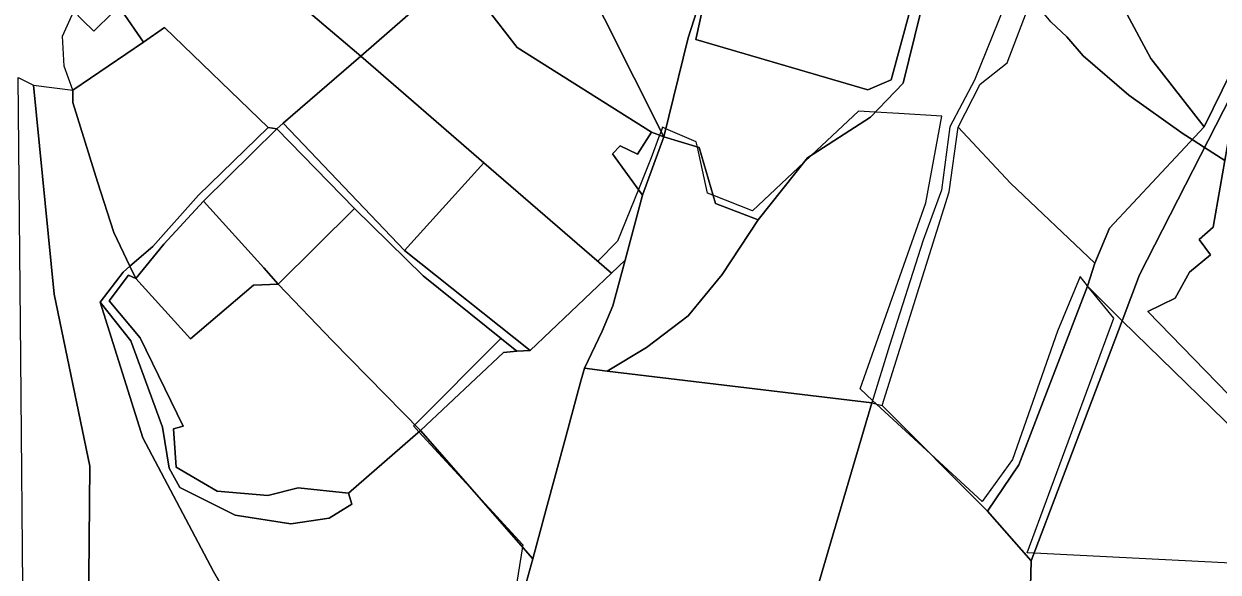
# Model space of a CAD drawing. Extents: x -477304 to -465429, y -1159113 to -1149210.
# Drawn here: x -470635.1 to -470157.2, y -1155976.9 to -1155757.4 of the extents above; entities that cross this region are included whole.
import ezdxf

# ---------------------------------------------------------------- set-up
doc = ezdxf.new("R2010")
doc.units = 0
for name, color, linetype in [('BPEJ_s', 7, 'Continuous'), ('orna_s', 7, 'Continuous'), ('PUPFL_s', 7, 'Continuous'), ('trav_porost_s', 7, 'Continuous')]:
    doc.layers.add(name, color=color, linetype=linetype)

msp = doc.modelspace()

# ---------------------------------------------------------------- linework, layer by layer
at = {"layer": 'BPEJ_s'}
for points in [[(-470154.49, -1155812.15), (-470162.59, -1155806.94), (-470167.57, -1155803.74), (-470171.2, -1155801.41), (-470192.87, -1155785.9), (-470211.14, -1155770.18), (-470217.73, -1155762.53), (-470224.1, -1155756.58), (-470229.2, -1155750.41), (-470231.91, -1155747.6), (-470239.51, -1155739.7), (-470251.09, -1155727.68), (-470254.91, -1155721.73), (-470263.62, -1155711.53), (-470267.05, -1155706.55)], [(-470224.1, -1155756.58), (-470217.73, -1155762.53), (-470211.14, -1155770.18), (-470192.87, -1155785.9), (-470171.2, -1155801.41), (-470167.57, -1155803.74), (-470162.59, -1155806.94), (-470154.49, -1155812.15)], [(-470120.54, -1155974.89), (-470230.78, -1155969.25), (-470233.64, -1155969.1), (-470198.94, -1155875.28), (-470209.12, -1155862.67), (-470209.42, -1155862.3), (-470212.43, -1155858.57), (-470221.43, -1155880.42), (-470239.42, -1155931.83), (-470251.64, -1155948.54), (-470273.85, -1155928.08), (-470293.89, -1155909.62), (-470295.5, -1155908.14), (-470300.48, -1155903.55), (-470274.13, -1155829.01), (-470267.7, -1155794.3), (-470284.92, -1155793.31), (-470294.37, -1155792.77), (-470301.12, -1155792.38), (-470320.02, -1155810.14), (-470322.86, -1155812.8), (-470343.53, -1155832.22), (-470359.33, -1155826.01), (-470361.53, -1155825.15), (-470365.56, -1155806.71), (-470366.02, -1155804.59), (-470378.18, -1155799.38), (-470379.52, -1155798.8), (-470380.1, -1155800.37), (-470380.34, -1155801.04), (-470380.69, -1155801.99), (-470384.02, -1155811.01), (-470389.13, -1155823.68), (-470397.51, -1155844.43), (-470405.41, -1155852.46), (-470399.99, -1155857.16), (-470432.5, -1155888.15), (-470437.79, -1155888.44), (-470443.77, -1155883.63), (-470444.43, -1155883.63), (-470478.65, -1155917.86), (-470478.84, -1155918.05), (-470479.13, -1155918.33), (-470476.98, -1155920.67), (-470454.88, -1155944.72), (-470435.43, -1155965.89), (-470435.57, -1155966.76), (-470440.9, -1156000)], [(-470120.54, -1155974.89), (-470230.78, -1155969.25), (-470233.64, -1155969.1), (-470198.94, -1155875.28), (-470209.12, -1155862.67), (-470209.42, -1155862.3), (-470212.43, -1155858.57), (-470221.43, -1155880.42), (-470239.42, -1155931.83), (-470251.64, -1155948.54), (-470273.85, -1155928.08), (-470293.89, -1155909.62), (-470295.5, -1155908.14), (-470300.48, -1155903.55), (-470274.13, -1155829.01), (-470267.7, -1155794.3), (-470284.92, -1155793.31), (-470294.37, -1155792.77), (-470301.12, -1155792.38), (-470320.02, -1155810.14), (-470322.86, -1155812.8), (-470343.53, -1155832.22), (-470359.33, -1155826.01), (-470361.53, -1155825.15), (-470365.56, -1155806.71), (-470366.02, -1155804.59), (-470378.18, -1155799.38), (-470379.52, -1155798.8), (-470380.1, -1155800.37), (-470380.34, -1155801.04), (-470380.69, -1155801.99), (-470384.02, -1155811.01), (-470389.13, -1155823.68), (-470397.51, -1155844.43), (-470405.41, -1155852.46), (-470399.99, -1155857.16), (-470432.5, -1155888.15), (-470437.79, -1155888.44), (-470443.77, -1155883.63), (-470444.43, -1155883.63), (-470478.65, -1155917.86), (-470478.84, -1155918.05), (-470479.13, -1155918.33), (-470476.98, -1155920.67), (-470454.88, -1155944.72), (-470435.43, -1155965.89), (-470435.57, -1155966.76), (-470440.9, -1156000)]]:
    msp.add_lwpolyline(points, dxfattribs=at)
at = {"layer": 'orna_s'}
msp.add_lwpolyline([(-470605.67, -1155820.6), (-470615.47, -1155788.93), (-470615.52, -1155783.98), (-470587.23, -1155764.68), (-470578.86, -1155758.92), (-470537.39, -1155798.9), (-470565.24, -1155825.99), (-470583.54, -1155846.48), (-470592.65, -1155854.42), (-470599.12, -1155840.86)], close=True, dxfattribs=at)
at = {"layer": 'PUPFL_s'}
for points in [[(-470409.44, -1155718.4), (-470395.14, -1155682.2), (-470387.53, -1155662.94), (-470384.92, -1155679.82), (-470372.21, -1155726.03), (-470359.04, -1155730.81), (-470369.29, -1155763.02), (-470378.97, -1155802.62), (-470414.65, -1155731.59)], [(-470450.11, -1155750.84), (-470439.28, -1155706.93), (-470435.41, -1155692.91), (-470428.66, -1155705.49), (-470414.65, -1155731.59), (-470378.97, -1155802.62), (-470383.99, -1155800.79), (-470437.66, -1155766.92)], [(-470297.39, -1155783.79), (-470288.01, -1155779.74), (-470280.55, -1155752.36), (-470276.25, -1155752.95), (-470283.24, -1155781.12), (-470296.28, -1155794.77), (-470321.48, -1155811.08), (-470341.29, -1155835.79), (-470358.38, -1155829.31), (-470364.86, -1155806.92), (-470378.97, -1155802.62), (-470369.29, -1155763.02), (-470359.04, -1155730.81), (-470366.16, -1155763.6)], [(-470396.4, -1155806.21), (-470399.49, -1155809.46), (-470387.49, -1155825.93), (-470394.49, -1155851.93), (-470399.99, -1155857.16), (-470450.97, -1155813), (-470500.2, -1155770.3), (-470465.78, -1155740.14), (-470450.11, -1155750.84), (-470437.66, -1155766.92), (-470383.99, -1155800.79), (-470389.58, -1155809.6)], [(-470200.71, -1155839.13), (-470162.79, -1155798.64), (-470148.32, -1155769.33), (-470131.3, -1155741.63), (-470127.75, -1155741.56), (-470144.74, -1155769.32), (-470148.87, -1155780.08), (-470188.61, -1155857.9), (-470195.59, -1155876.32), (-470209.44, -1155862.35), (-470206.54, -1155853.19)], [(-470622.96, -1155865.56), (-470608.66, -1155934.43), (-470609.51, -1156023.21), (-470609.81, -1156053.66), (-470631.9, -1156013.49), (-470633.59, -1156022.45), (-470640.17, -1156005.91), (-470639.95, -1156003.75), (-470635.34, -1155997.82), (-470636.33, -1155891.03), (-470637.36, -1155778.82), (-470631.26, -1155781.99)], [(-470595.32, -1155856.75), (-470604.51, -1155868.86), (-470587.53, -1155923.13), (-470559.24, -1155976.6), (-470528.88, -1156029.26), (-470609.51, -1156023.21), (-470608.66, -1155934.43), (-470622.96, -1155865.56), (-470631.26, -1155781.99), (-470615.52, -1155783.98), (-470615.47, -1155788.93), (-470605.67, -1155820.6), (-470599.12, -1155840.86), (-470592.65, -1155854.42)], [(-470236.9, -1155933.91), (-470249.48, -1155952.54), (-470291.62, -1155910.24), (-470264.76, -1155824.66), (-470261.17, -1155798.77), (-470240.23, -1155821.11), (-470206.54, -1155853.19), (-470209.44, -1155862.35)], [(-470385.95, -1155887), (-470401.69, -1155896.41), (-470410.78, -1155895.2), (-470403.65, -1155880.43), (-470399.42, -1155870.27), (-470394.49, -1155851.93), (-470387.49, -1155825.93), (-470378.97, -1155802.62), (-470364.86, -1155806.92), (-470358.38, -1155829.31), (-470341.29, -1155835.79), (-470355.67, -1155857.69), (-470369.3, -1155874.24)], [(-470389.58, -1155809.6), (-470383.99, -1155800.79), (-470378.97, -1155802.62), (-470387.49, -1155825.93), (-470399.49, -1155809.46), (-470396.4, -1155806.21)], [(-470502.78, -1155831.29), (-470475.28, -1155858.28), (-470437.79, -1155888.44), (-470443.19, -1155889.02), (-470476.4, -1155920.16), (-470511.59, -1155884.24), (-470533.31, -1155861.57)], [(-470592.24, -1155884.23), (-470604.51, -1155868.86), (-470595.32, -1155856.75), (-470592.65, -1155854.42), (-470590.31, -1155859.31), (-470593.18, -1155857.96), (-470600.91, -1155868.31), (-470588.52, -1155883.07), (-470571.3, -1155918.48), (-470575.2, -1155919.52), (-470574.19, -1155934.86), (-470557.78, -1155944.47), (-470537.5, -1155946.15), (-470525.36, -1155943.17), (-470505.16, -1155945.27), (-470503.87, -1155949.73), (-470512.9, -1155955.34), (-470528.2, -1155957.6), (-470550.49, -1155954.05), (-470572.67, -1155943.04), (-470576.97, -1155935.27), (-470579.61, -1155918.86)], [(-470432.5, -1155888.15), (-470399.99, -1155857.16), (-470394.49, -1155851.93), (-470399.42, -1155870.27), (-470403.65, -1155880.43), (-470410.78, -1155895.2), (-470412.32, -1155900.86), (-470418.22, -1155922.68), (-470426.04, -1155951.63), (-470431.41, -1155971.51), (-470476.4, -1155920.16), (-470443.19, -1155889.02), (-470437.79, -1155888.44)], [(-470590.31, -1155859.31), (-470568.35, -1155883.48), (-470543.2, -1155862.01), (-470533.31, -1155861.57), (-470511.59, -1155884.24), (-470476.4, -1155920.16), (-470505.16, -1155945.27), (-470525.36, -1155943.17), (-470537.5, -1155946.15), (-470557.78, -1155944.47), (-470574.19, -1155934.86), (-470575.2, -1155919.52), (-470571.3, -1155918.48), (-470588.52, -1155883.07), (-470600.91, -1155868.31), (-470593.18, -1155857.96)], [(-470231.94, -1155972.31), (-470249.48, -1155952.54), (-470236.9, -1155933.91), (-470209.44, -1155862.35), (-470195.59, -1155876.32)], [(-470438.59, -1156010.05), (-470440.46, -1156021.9), (-470442.63, -1156035.73), (-470528.88, -1156029.26), (-470559.24, -1155976.6), (-470587.53, -1155923.13), (-470604.51, -1155868.86), (-470592.24, -1155884.23), (-470579.61, -1155918.86), (-470576.97, -1155935.27), (-470572.67, -1155943.04), (-470550.49, -1155954.05), (-470528.2, -1155957.6), (-470512.9, -1155955.34), (-470503.87, -1155949.73), (-470505.16, -1155945.27), (-470476.4, -1155920.16), (-470431.41, -1155971.51), (-470434.03, -1155981.16)], [(-470130.76, -1156278.21), (-470135.7, -1156284.83), (-470140.47, -1156281.85), (-470187.08, -1156252.74), (-470238.55, -1156222.7), (-470236.24, -1156139.5), (-470234.09, -1156054.06), (-470231.94, -1155972.31), (-470195.59, -1155876.32), (-470139.11, -1155931.29), (-470128.13, -1155956), (-470087.66, -1156047.11), (-470094.44, -1156071.74), (-470105.35, -1156084.56), (-470097.72, -1156123.01), (-470087.25, -1156146.79), (-470150.13, -1156181.18)], [(-470438.59, -1156010.05), (-470434.03, -1155981.16), (-470431.41, -1155971.51), (-470426.04, -1155951.63), (-470418.22, -1155922.68), (-470412.32, -1155900.86), (-470410.78, -1155895.2), (-470401.69, -1155896.41), (-470295.8, -1155909.1), (-470312.7, -1155966.67), (-470330.46, -1156027.15), (-470350.23, -1156083.78), (-470366.71, -1156130.98), (-470387.92, -1156191.78), (-470455.71, -1156141.01), (-470451.51, -1156107.08), (-470446.47, -1156066.6), (-470442.63, -1156035.73), (-470440.46, -1156021.9)], [(-470301.95, -1156255.77), (-470387.92, -1156191.78), (-470366.71, -1156130.98), (-470350.23, -1156083.78), (-470330.46, -1156027.15), (-470312.7, -1155966.67), (-470295.8, -1155909.1), (-470291.62, -1155910.24), (-470249.48, -1155952.54), (-470231.94, -1155972.31), (-470234.09, -1156054.06), (-470236.24, -1156139.5), (-470238.55, -1156222.7), (-470242.57, -1156266.8), (-470264.22, -1156253.97)]]:
    msp.add_lwpolyline(points, close=True, dxfattribs=at)
msp.add_lwpolyline([(-470240.26, -1155744.22), (-470254.62, -1155779.98), (-470264.52, -1155798.66), (-470267.84, -1155823.97), (-470275.23, -1155844.01), (-470288.64, -1155886.17), (-470295.8, -1155909.1), (-470401.69, -1155896.41), (-470385.95, -1155887), (-470369.3, -1155874.24), (-470355.67, -1155857.69), (-470341.29, -1155835.79), (-470321.48, -1155811.08), (-470296.28, -1155794.77), (-470283.24, -1155781.12), (-470276.25, -1155752.95)], dxfattribs=at)
at = {"layer": 'trav_porost_s'}
for points in [[(-470070.65, -1155633.83), (-470103.69, -1155693.79), (-470131.3, -1155741.63), (-470148.32, -1155769.33), (-470162.79, -1155798.64), (-470184.14, -1155771.26), (-470204, -1155734.13), (-470191.22, -1155719.55), (-470180.78, -1155701.46), (-470149.05, -1155622.27), (-470143.3, -1155613.83), (-470130.41, -1155594.9), (-470102.72, -1155614.65)], [(-470490.14, -1155719.92), (-470478.8, -1155731.65), (-470465.78, -1155740.14), (-470500.2, -1155770.3), (-470551.78, -1155726.54), (-470513.35, -1155692.62), (-470506.84, -1155697.32), (-470503.95, -1155694.43), (-470490.47, -1155700.87), (-470480.95, -1155701.64)], [(-470216.16, -1155702.52), (-470203.51, -1155726.22), (-470204, -1155734.13), (-470184.14, -1155771.26), (-470162.79, -1155798.64), (-470200.71, -1155839.13), (-470206.54, -1155853.19), (-470240.23, -1155821.11), (-470261.17, -1155798.77), (-470252.45, -1155781.55), (-470241.61, -1155773.02), (-470232.12, -1155748.2)], [(-470578.86, -1155758.92), (-470587.23, -1155764.68), (-470595.84, -1155752.12), (-470579.2, -1155739.26), (-470574.32, -1155745.62), (-470551.78, -1155726.54), (-470500.2, -1155770.3), (-470531.28, -1155797.16), (-470533.87, -1155799.4), (-470537.39, -1155798.9)], [(-470615.08, -1155752.37), (-470611.59, -1155755.89), (-470607.15, -1155760.36), (-470599.55, -1155752.83), (-470597.68, -1155751.15), (-470595.84, -1155752.12), (-470587.23, -1155764.68), (-470615.52, -1155783.98), (-470618.93, -1155774.4), (-470619.59, -1155762.39)], [(-470500.2, -1155770.3), (-470450.97, -1155813), (-470482.82, -1155848.09), (-470531.28, -1155797.16)], [(-470185.26, -1155872.49), (-470174.41, -1155867.2), (-470168.63, -1155856.85), (-470160.24, -1155849.83), (-470164.81, -1155843.69), (-470159.17, -1155838.84), (-470148.87, -1155780.08), (-470137.95, -1155773.84), (-470105.97, -1155813.04), (-470109.55, -1155825.38), (-470106.91, -1155826.21), (-470107.35, -1155833.97), (-470111.56, -1155852.94), (-470112.93, -1155894.18), (-470134.59, -1155924.72)], [(-470159.17, -1155838.84), (-470164.81, -1155843.69), (-470160.24, -1155849.83), (-470168.63, -1155856.85), (-470174.41, -1155867.2), (-470185.26, -1155872.49), (-470134.59, -1155924.72), (-470112.93, -1155894.18), (-470111.56, -1155852.94), (-470110.57, -1155903.38), (-470130.77, -1155925.08), (-470139.11, -1155931.29), (-470195.59, -1155876.32), (-470188.61, -1155857.9), (-470148.87, -1155780.08)], [(-470537.39, -1155798.9), (-470533.87, -1155799.4), (-470563.18, -1155828.42), (-470579.08, -1155845.6), (-470590.31, -1155859.31), (-470592.65, -1155854.42), (-470583.54, -1155846.48), (-470565.24, -1155825.99)], [(-470432.5, -1155888.15), (-470437.79, -1155888.44), (-470475.28, -1155858.28), (-470502.78, -1155831.29), (-470533.87, -1155799.4), (-470531.28, -1155797.16), (-470482.82, -1155848.09)], [(-470539.01, -1155855.08), (-470563.18, -1155828.42), (-470533.87, -1155799.4), (-470502.78, -1155831.29), (-470533.31, -1155861.57)], [(-470399.99, -1155857.16), (-470432.5, -1155888.15), (-470482.82, -1155848.09), (-470450.97, -1155813)], [(-470568.35, -1155883.48), (-470590.31, -1155859.31), (-470579.08, -1155845.6), (-470563.18, -1155828.42), (-470539.01, -1155855.08), (-470533.31, -1155861.57), (-470543.2, -1155862.01)]]:
    msp.add_lwpolyline(points, close=True, dxfattribs=at)
msp.add_lwpolyline([(-470280.55, -1155752.36), (-470288.01, -1155779.74), (-470297.39, -1155783.79), (-470366.16, -1155763.6), (-470359.04, -1155730.81)], dxfattribs=at)

doc.saveas('drawing.dxf')
